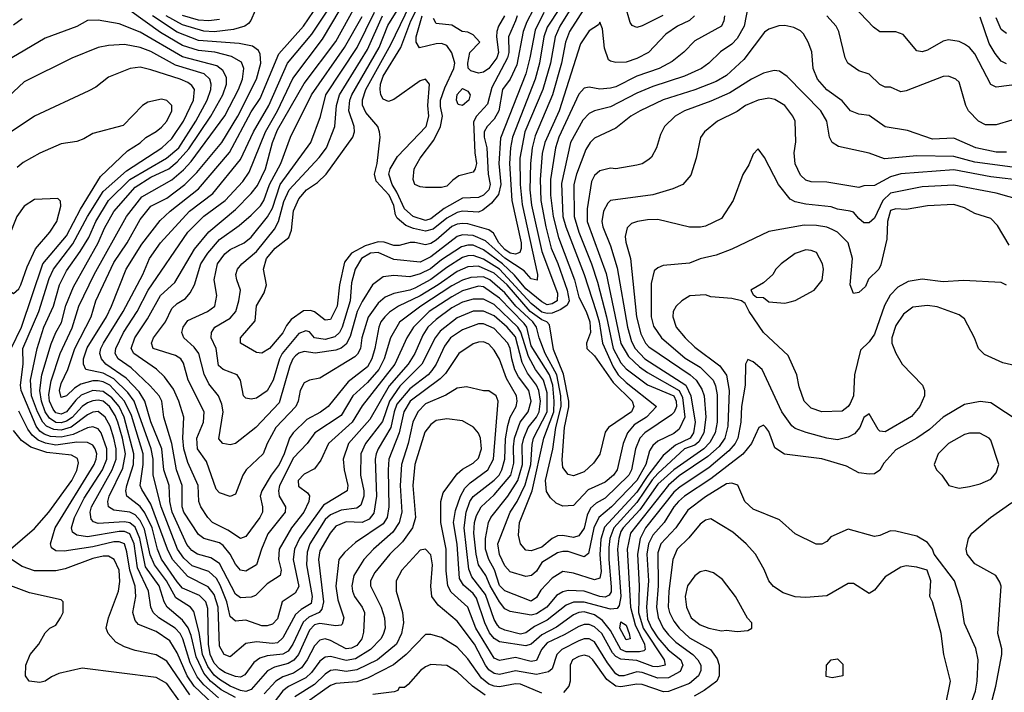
# Model space of a CAD drawing. Header units: inches. Extents: x 1793389 to 1900389, y 320802 to 470796.
# Tile 681 of 752: x 1862993 to 1866721, y 446627 to 449175. Entities that reach past the tile are written whole.
import ezdxf

# ---------------------------------------------------------------- set-up
doc = ezdxf.new("R2010")
doc.units = ezdxf.units.IN
doc.header["$MEASUREMENT"] = 0
doc.layers.add('B8464', color=7, linetype='Continuous')

msp = doc.modelspace()

# ---------------------------------------------------------------- linework, layer by layer
at = {"layer": 'B8464', "color": 2}
for points, elevation in [([(1865170, 449362), (1865038.5, 449150), (1865020.8, 449110), (1865002.8, 449010), (1864974.4, 448910), (1864906, 448750), (1864887.2, 448650), (1864887.7, 448550), (1864895.4, 448475.4), (1864954.4, 448210), (1864952.2, 448187.8), (1864930, 448193.2), (1864903.3, 448223.3), (1864830, 448271.3), (1864756.9, 448336.9), (1864710, 448357.1), (1864670, 448359.8), (1864650, 448353.5), (1864550, 448276.8), (1864510, 448256.9), (1864410, 448266), (1864350, 448293.3), (1864322, 448290), (1864287, 448270), (1864263.1, 448230), (1864250, 448178), (1864245.2, 448110), (1864214.7, 448010), (1864203.7, 447990), (1864186, 447974), (1864150, 447963.5), (1864110, 447969.7), (1864090, 447992.7), (1864076.2, 447996.2), (1864050, 447986.3), (1863986.5, 447910), (1863976.5, 447890), (1863953.4, 447810), (1863930, 447769.4), (1863890, 447740.9), (1863870, 447737.2), (1863850, 447741.2), (1863841.2, 447750), (1863829.5, 447810), (1863817.2, 447830), (1863764, 447850), (1863745.7, 447865.7), (1863737.4, 447930), (1863718.4, 447970), (1863719.5, 447990), (1863732.3, 448010), (1863790, 448043.8), (1863811.5, 448070), (1863823.6, 448110), (1863829.5, 448150), (1863815.1, 448190), (1863812.3, 448210), (1863818, 448230), (1863834.5, 448250), (1863890, 448296.5), (1863958.5, 448381.5), (1863973.7, 448410), (1863993.8, 448486.2), (1864013.3, 448530), (1864127.7, 448652.3), (1864154.7, 448690), (1864186.3, 448770), (1864193.3, 448850), (1864204.8, 448890), (1864310, 449061.3), (1864367.1, 449190)], 318), ([(1866730, 448673.3), (1866690, 448673.3), (1866614, 448690), (1866530, 448726.6), (1866450, 448722.4), (1866354.8, 448754.8), (1866270, 448769.4), (1866210, 448812.3), (1866170, 448817.2), (1866139, 448830), (1866107.7, 448867.7), (1866050, 448909.6), (1866014, 448950), (1865997, 448990), (1865992.5, 449052.5), (1865979, 449090), (1865961.5, 449121.5), (1865950, 449133.2), (1865924.8, 449144.8), (1865890, 449152.3), (1865868.1, 449151.9), (1865830, 449139.3), (1865812.8, 449127.2), (1865735.6, 449024.4), (1865670, 448963.6), (1865630, 448941.3), (1865550, 448909.7), (1865430, 448871.3), (1865342.8, 448830), (1865306.8, 448810), (1865250, 448764.5), (1865170, 448726.6), (1865153.4, 448710), (1865137.3, 448682.7), (1865101.7, 448590), (1865091.6, 448550), (1865092.6, 448430), (1865110.2, 448370.2), (1865158, 448250), (1865180.6, 448180.6), (1865215.6, 448050), (1865241, 447930), (1865270, 447874.9), (1865290, 447852.7), (1865370, 447791.4), (1865470, 447750.2), (1865478.7, 447730), (1865479.8, 447710), (1865471.5, 447688.5), (1865461.3, 447678.7), (1865360.4, 447610), (1865341.1, 447590), (1865325.5, 447550), (1865310.2, 447470), (1865300.2, 447450), (1865210, 447363.1), (1865176, 447344), (1865155.1, 447324.9), (1865142.3, 447297.7), (1865130, 447249.4), (1865110, 447219.5), (1865090, 447214), (1865050, 447221.6), (1865030, 447219.6), (1865010, 447209.6), (1864970, 447177.6), (1864930, 447162.9), (1864910, 447166), (1864889.6, 447189.6), (1864882.3, 447222.3), (1864886, 447270), (1864934, 447390), (1864978.4, 447590), (1865015.5, 447690), (1865017.2, 447730), (1865011.7, 447790), (1864999.4, 447830), (1864930, 447939.7), (1864913.2, 448010), (1864903.8, 448023.8), (1864810, 448120.3), (1864750, 448162.7), (1864730, 448165.6), (1864670, 448147.7), (1864630, 448125.6), (1864544.2, 448070), (1864484.2, 448010), (1864458.9, 447970), (1864414.3, 447870), (1864290, 447711.8), (1864251.7, 447650), (1864163, 447570), (1864134, 447506), (1864110, 447473.2), (1864070, 447453.2), (1864048.2, 447430), (1864048.6, 447408.6), (1864083.4, 447383.4), (1864090, 447371.3), (1864088.5, 447350), (1864068.8, 447310), (1864022, 447250), (1863975.3, 447170), (1863973.4, 447130), (1863983.1, 447090), (1863979.1, 447070), (1863930, 447038.4), (1863886.2, 446993.8), (1863870, 446987.3), (1863830, 446985.6), (1863810, 446999.5), (1863750, 447115.1), (1863717, 447137), (1863667, 447150), (1863644.9, 447164.9), (1863626.8, 447186.8), (1863570.8, 447310), (1863561.4, 447350), (1863559.8, 447410), (1863538.5, 447470), (1863530.9, 447550), (1863490, 447652.3), (1863467.6, 447730), (1863445.1, 447765.1), (1863396.6, 447816.6), (1863318.9, 447870), (1863303, 447890), (1863296.3, 447910), (1863300.5, 447930), (1863311.1, 447950), (1863385.7, 448070), (1863459.7, 448210), (1863484.2, 448270), (1863526.3, 448330), (1863636.3, 448450), (1863724, 448516), (1863830, 448645.5), (1863879.2, 448750), (1863936.4, 448850), (1864007.1, 449010), (1864100, 449120), (1864226, 449310)], 338), ([(1865661.6, 449190), (1865659.3, 449170), (1865650.2, 449149.8), (1865550, 449095.1), (1865508.1, 449051.9), (1865464.1, 449015.9), (1865414.8, 448990), (1865330, 448960.5), (1865250, 448920.5), (1865230, 448915.1), (1865190, 448911.8), (1865150, 448919.5), (1865130, 448915.1), (1865110, 448892.7), (1865034.9, 448730), (1865022, 448690), (1865002.6, 448570), (1865003.2, 448510), (1865012.8, 448430), (1865033.4, 448350), (1865094.4, 448190), (1865110, 448124), (1865138, 448070), (1865152.1, 448030), (1865154.4, 447990), (1865139.5, 447950), (1865140.5, 447930), (1865170, 447902), (1865240.4, 447800.4), (1865311.7, 447730), (1865318.3, 447710), (1865310.2, 447689.8), (1865223, 447630), (1865210, 447612.7), (1865190.3, 447529.7), (1865165.3, 447494.7), (1865130, 447462.9), (1865090, 447447), (1865070, 447452), (1865050, 447479), (1865047.3, 447507.3), (1865056.5, 447630), (1865072, 447708), (1865072.4, 447730), (1865052.7, 447832.7), (1865014.2, 447925.9), (1864999.3, 448019.3), (1864989.6, 448030), (1864970, 448037.8), (1864926.3, 448070), (1864838.6, 448170), (1864790, 448215.2), (1864730, 448240.7), (1864690, 448239.3), (1864650, 448221.4), (1864578, 448170), (1864510, 448128.8), (1864428.2, 448090), (1864393, 448067), (1864375.8, 448050), (1864361.1, 448030), (1864353.4, 448010), (1864338.5, 447930), (1864326.5, 447890), (1864310, 447860.5), (1864236.5, 447803.5), (1864161.6, 447710), (1864132.1, 447687.9), (1864079.9, 447660.1), (1864028.4, 447610), (1864014.4, 447590), (1863994.9, 447530), (1863976.1, 447490), (1863945.7, 447450), (1863910.4, 447390), (1863903.8, 447370), (1863912.7, 447330), (1863912.4, 447310), (1863903.1, 447290), (1863850, 447217.2), (1863830, 447209.4), (1863782, 447242), (1863723.7, 447270), (1863705.1, 447290), (1863679.6, 447330), (1863671.3, 447350), (1863669.7, 447410), (1863630, 447497.2), (1863614.2, 447550), (1863610.9, 447590), (1863615.1, 447670), (1863596.3, 447730), (1863575.2, 447775.2), (1863542, 447822), (1863511.1, 447851.1), (1863425.1, 447910), (1863415.1, 447930), (1863429.7, 447970), (1863477.6, 448042.4), (1863526.6, 448130), (1863580.4, 448179.6), (1863654.6, 448305.4), (1863708.9, 448371.1), (1863810, 448455.8), (1863870, 448516.4), (1863893.2, 448546.8), (1863923.5, 448610), (1863951, 448710), (1863970, 448757.1), (1864070, 448932.7), (1864190, 449092.4), (1864310.8, 449310)], 330), ([(1866790, 448610.9), (1866610, 448635.6), (1866530, 448656.4), (1866390, 448658.7), (1866267.7, 448647.7), (1866210, 448669.3), (1866094, 448694), (1866069.2, 448709.2), (1866059, 448730), (1866049.4, 448790), (1866026.6, 448830), (1865899.3, 448959.3), (1865870, 448979.3), (1865850, 448982.7), (1865810, 448972.3), (1865764, 448950), (1865681.8, 448898.2), (1865610, 448866), (1865511, 448830), (1865474.8, 448810), (1865434.8, 448770), (1865419.8, 448740.2), (1865404.7, 448690), (1865385.4, 448654.6), (1865375.3, 448644.7), (1865350.7, 448629.3), (1865330, 448624), (1865250.6, 448609.4), (1865230, 448612.7), (1865190, 448602.7), (1865170, 448585.2), (1865158.3, 448561.7), (1865141.8, 448458.2), (1865142, 448410), (1865213.7, 448213.7), (1865270, 447948), (1865298.7, 447898.7), (1865339.6, 447859.7), (1865370, 447838), (1865490.1, 447770.1), (1865503.5, 447743.5), (1865511.3, 447670), (1865490, 447624.5), (1865470, 447608), (1865410, 447578.7), (1865390, 447562), (1865378.5, 447541.5), (1865363.6, 447490), (1865330, 447429.8), (1865234, 447330), (1865186.5, 447290), (1865167.5, 447250), (1865147.1, 447152.9), (1865130, 447140.7), (1865070, 447160.4), (1865050, 447161.1), (1865030, 447155.4), (1864970, 447118.7), (1864950, 447086.6), (1864930.7, 447070), (1864910, 447065.6), (1864850, 447083.7), (1864830, 447106), (1864810, 447149.3), (1864803.5, 447190), (1864849.8, 447310), (1864876.4, 447350), (1864907.4, 447412.6), (1864928.3, 447490), (1864933.5, 447566.5), (1864939.3, 447590), (1864990.5, 447690), (1864990, 447762), (1864976.8, 447810), (1864946.8, 447850), (1864919.5, 447899.5), (1864890.9, 447990.9), (1864879.8, 448010), (1864790, 448095.8), (1864750, 448116), (1864710, 448116.8), (1864670, 448105.1), (1864630, 448083.1), (1864570, 448039.1), (1864538.9, 448010), (1864519.5, 447980.5), (1864488.9, 447910), (1864464.4, 447870), (1864392, 447788), (1864318.8, 447661.2), (1864238, 447570), (1864218.7, 447510), (1864221.3, 447470), (1864235.8, 447410), (1864232.7, 447390), (1864144, 447336), (1864052.6, 447210), (1864034.3, 447170), (1864028.9, 447130), (1864050, 447028.7), (1864036.9, 447003.1), (1863987.7, 446970), (1863970, 446906), (1863950, 446885.1), (1863930, 446879.6), (1863910, 446879.6), (1863850, 446900.7), (1863810, 446897), (1863790, 446914), (1863777.4, 446970), (1863753, 447033), (1863738.1, 447058.1), (1863710, 447085.4), (1863646.9, 447106.9), (1863614.8, 447134.8), (1863590.8, 447170), (1863529.2, 447329.2), (1863498.2, 447450), (1863498.9, 447510), (1863491.7, 447550), (1863427.1, 447730), (1863403.3, 447763.3), (1863350, 447814.2), (1863310, 447835.7), (1863243.7, 447850), (1863234.7, 447870), (1863235.1, 447890), (1863248.4, 447931.6), (1863321.7, 448050), (1863341.1, 448090), (1863396.9, 448230), (1863455.4, 448324.6), (1863525.7, 448414.3), (1863563.6, 448450), (1863670, 448533.7), (1863788.1, 448671.9), (1863870, 448826), (1863903.6, 448876.4), (1863974.4, 449045.6), (1864068.2, 449150), (1864163.1, 449290)], 342), ([(1865170, 449278.7), (1865075.2, 449130), (1865060.2, 449090), (1865044.2, 449010), (1865011.3, 448890), (1864945.3, 448734.7), (1864934.2, 448690), (1864927.2, 448630), (1864924.5, 448530), (1864931.7, 448471.7), (1864970, 448297.3), (1865030, 448138.8), (1865028.2, 448110), (1865010, 448098.3), (1864990, 448094.7), (1864970, 448105.7), (1864910, 448155.5), (1864867.2, 448207.2), (1864821.1, 448250), (1864750, 448303.1), (1864710, 448320.3), (1864690, 448320.8), (1864665.8, 448314.2), (1864590, 448265.3), (1864548.8, 448231.2), (1864510, 448211.9), (1864470, 448201.1), (1864410, 448206), (1864370, 448200.7), (1864329.1, 448170.9), (1864290, 448107), (1864271, 448069), (1864245.1, 447974.9), (1864230, 447946), (1864210, 447931.1), (1864190, 447923.5), (1864112.3, 447912.3), (1864070, 447918), (1864050, 447911.6), (1864038.2, 447901.8), (1864027.4, 447890), (1864016.5, 447863.5), (1863975.9, 447724.1), (1863887.7, 447630), (1863810, 447569.4), (1863790, 447564.5), (1863762, 447570), (1863747.6, 447587.6), (1863763.5, 447690), (1863758.3, 447718.3), (1863746.6, 447750), (1863710, 447795.1), (1863691.8, 447831.8), (1863671, 447911), (1863654.3, 447934.3), (1863615.1, 447970), (1863607, 447990), (1863612, 448010), (1863630, 448034.9), (1863704, 448070), (1863732.3, 448090), (1863739.5, 448130), (1863729.7, 448190), (1863742, 448250), (1863770, 448288.2), (1863790, 448304.4), (1863842.7, 448330), (1863870, 448350.5), (1863932.2, 448427.8), (1863950, 448460.5), (1863979.8, 448550), (1864095.1, 448710), (1864132.2, 448807.8), (1864152.4, 448890), (1864270.9, 449070), (1864337.3, 449202.7)], 322), ([(1865086.5, 449293.5), (1864990, 449147), (1864978.2, 449110), (1864961.2, 449010), (1864944.7, 448950), (1864859.2, 448730), (1864851.1, 448688.9), (1864847.3, 448630), (1864857.2, 448490), (1864892.2, 448330), (1864892.3, 448307.7), (1864886.9, 448293.1), (1864870, 448286.2), (1864850, 448291.1), (1864830, 448304.1), (1864807.8, 448330), (1864786.9, 448366.9), (1864770, 448378.9), (1864690, 448402), (1864670, 448403.1), (1864650, 448400.9), (1864630, 448392), (1864570, 448339.8), (1864550, 448326.9), (1864530, 448321.6), (1864490, 448331.3), (1864471.3, 448331.3), (1864430, 448319.7), (1864410, 448319.7), (1864372.8, 448332.8), (1864350, 448334), (1864301.1, 448318.9), (1864249.4, 448290.6), (1864223.5, 448256.5), (1864203.6, 448170), (1864195.6, 448090), (1864170, 448039.5), (1864150, 448036.2), (1864110, 448067.8), (1864094, 448074), (1864067.8, 448072.2), (1864021.1, 448038.9), (1864003, 448017), (1863990, 447989.4), (1863939.1, 447930), (1863910, 447912.3), (1863890, 447914.5), (1863829.5, 447949.5), (1863829.3, 447970), (1863885.2, 448034.8), (1863890, 448091.3), (1863919.1, 448140.9), (1863927.8, 448170), (1863917, 448230), (1863928.2, 448270), (1863960.7, 448310), (1864012.7, 448350), (1864022.7, 448377.3), (1864030, 448451.3), (1864050, 448496.3), (1864079.5, 448530), (1864121.5, 448558.5), (1864153.6, 448590), (1864254.5, 448730), (1864260.7, 448750), (1864259.6, 448770), (1864239.8, 448830), (1864243.9, 448870), (1864250.9, 448890), (1864354.6, 449070), (1864387.8, 449152.2), (1864435, 449230)], 314), ([(1864977.4, 449202.6), (1864944.8, 449135.2), (1864925.2, 449030), (1864909.1, 448970), (1864813.4, 448726.6), (1864806.9, 448630), (1864815.2, 448550), (1864806.8, 448513.2), (1864780.3, 448479.7), (1864746.6, 448453.4), (1864730, 448446.3), (1864670, 448449.8), (1864650, 448444.2), (1864610, 448423.5), (1864559.2, 448380.8), (1864530, 448374.4), (1864484.1, 448384.1), (1864455.7, 448395.7), (1864422.7, 448422.7), (1864415.8, 448435.8), (1864409.5, 448470.5), (1864392.7, 448510), (1864343, 448563), (1864336.9, 448590), (1864347.3, 448630), (1864358, 448730), (1864356, 448750), (1864349.5, 448770), (1864303.8, 448823.8), (1864291.1, 448851.1), (1864291.3, 448871.3), (1864304.2, 448910), (1864398.7, 449081.3), (1864489.2, 449270.7)], 310), ([(1864961.6, 449258.4), (1864913.9, 449166.1), (1864900.2, 449130), (1864875.9, 449004.1), (1864850.3, 448950), (1864821.7, 448910), (1864807.6, 448830), (1864790, 448798.4), (1864763.1, 448770), (1864751.8, 448750), (1864751.7, 448730), (1864762.4, 448690), (1864767.2, 448590), (1864774.4, 448550), (1864770.2, 448530), (1864750, 448509.8), (1864730, 448501), (1864670, 448499.1), (1864600.8, 448459.2), (1864550, 448420.5), (1864530, 448414.3), (1864482.9, 448430), (1864450, 448458), (1864421.5, 448521.5), (1864403.8, 448550), (1864391.2, 448590), (1864396.3, 448610), (1864423.9, 448656.1), (1864532.6, 448770), (1864542.6, 448810), (1864538.9, 448850), (1864545.2, 448930), (1864530, 448949), (1864510, 448942.7), (1864410, 448872.7), (1864390, 448865.2), (1864370, 448874), (1864360.9, 448890), (1864358.7, 448910), (1864359.8, 448930), (1864370, 448960.5), (1864436.4, 449070), (1864474.2, 449170), (1864514.5, 449250)], 306), ([(1865428.9, 449191.1), (1865350, 449151.8), (1865330, 449145.2), (1865312.3, 449152.3), (1865304.2, 449164.2), (1865285.4, 449230)], 322), ([(1866788.4, 448931.6), (1866690, 448919.3), (1866670, 448929), (1866610, 449045.2), (1866590, 449069.2), (1866570, 449082.7), (1866550, 449092.7), (1866510, 449099), (1866490, 449093.2), (1866430, 449059.3), (1866410, 449052.7), (1866390, 449057.2), (1866338.6, 449118.6), (1866310, 449128.7), (1866250, 449129), (1866226.6, 449146.6), (1866150, 449226)], 330), ([(1866788.7, 448490), (1866690, 448518), (1866530, 448548.2), (1866410, 448541.3), (1866290, 448517.4), (1866260.9, 448490), (1866230, 448422.7), (1866210, 448406), (1866190, 448406), (1866170, 448421.2), (1866150, 448445.2), (1866138, 448450), (1866090, 448457), (1866065.4, 448465.4), (1865970, 448476.2), (1865930, 448484.5), (1865910, 448495.1), (1865866, 448550), (1865812.9, 448652.9), (1865790, 448686), (1865770, 448666), (1865754.4, 448625.6), (1865730.9, 448589.1), (1865694.8, 448490), (1865650, 448421.2), (1865590, 448393.2), (1865570.5, 448389.5), (1865529.4, 448389.4), (1865410, 448418), (1865370, 448417), (1865332, 448410), (1865310, 448402.7), (1865293, 448387), (1865286.4, 448353.6), (1865288.3, 448331.7), (1865305.7, 448270), (1865328.1, 448050), (1865345.1, 447985.1), (1865363.1, 447950), (1865375.6, 447935.6), (1865532.4, 447830), (1865554.9, 447810), (1865576, 447776), (1865585.2, 447750), (1865591.3, 447670), (1865584.2, 447610), (1865564.6, 447575.4), (1865550, 447563.4), (1865510, 447549.8), (1865410, 447455.5), (1865388, 447432), (1865330, 447345.6), (1865242.3, 447250), (1865227.6, 447210), (1865223.9, 447176.1), (1865223.5, 447130), (1865233.4, 447026.6), (1865232.5, 447007.5), (1865225.2, 446994.8), (1865210, 446987.7), (1865190.2, 446989.8), (1865130, 447009.8), (1865070, 447012.6), (1865050, 447008.3), (1865026.3, 446993.7), (1864988.8, 446950), (1864950, 446924.8), (1864930, 446919.3), (1864850, 446934), (1864830, 446943.7), (1864810, 446969.6), (1864774.2, 447030), (1864757.7, 447070), (1864730.7, 447110.7), (1864721.6, 447150), (1864713.1, 447230), (1864715.3, 447270), (1864722.6, 447297.4), (1864740.5, 447330), (1864790, 447374.9), (1864852.5, 447450), (1864864.9, 447495.1), (1864862.8, 447557.2), (1864867.2, 447590), (1864888.6, 447650), (1864919.1, 447690), (1864929.8, 447730), (1864921.5, 447770), (1864882, 447822), (1864868.4, 447848.4), (1864856.2, 447890), (1864850.7, 447930), (1864841.1, 447950), (1864790, 448005.7), (1864750, 448023.1), (1864730, 448022.6), (1864670, 448000.5), (1864624.9, 447970), (1864601.7, 447938.3), (1864570.3, 447870), (1864553.9, 447846.1), (1864539.5, 447830), (1864470, 447776.8), (1864421.9, 447718.1), (1864411, 447690), (1864398.8, 447630), (1864350.3, 447550), (1864343.1, 447530), (1864339.6, 447510), (1864344.7, 447370), (1864333.7, 447306.3), (1864316.4, 447283.6), (1864290, 447271), (1864230, 447273.5), (1864190, 447256.3), (1864168.9, 447230), (1864130, 447162.7), (1864124.4, 447130), (1864143.2, 446970), (1864137.7, 446942.3), (1864126.7, 446930), (1864087.7, 446912.3), (1864066.5, 446893.5), (1864028, 446810), (1864010, 446783.1), (1863990, 446772.1), (1863930, 446765.1), (1863903.2, 446756.8), (1863879.4, 446740.6), (1863846, 446694), (1863830, 446684.2), (1863810, 446686.9), (1863770, 446702.7), (1863750, 446716.4), (1863730, 446738.3), (1863714.4, 446770), (1863708.3, 446810), (1863705.3, 446945.3), (1863697.7, 446970), (1863674.1, 446994.1), (1863610, 447022), (1863590, 447046), (1863530, 447131.6), (1863515.3, 447170), (1863494.3, 447250), (1863467, 447307), (1863450, 447331.2), (1863398.4, 447370), (1863395.4, 447390), (1863398.7, 447410), (1863423.7, 447490), (1863425.8, 447530), (1863389.1, 447670), (1863370, 447709.7), (1863342.7, 447742.7), (1863310, 447767), (1863270, 447770.8), (1863226.7, 447753.3), (1863205.7, 447734.3), (1863170.6, 447689.4), (1863150, 447680.3), (1863130, 447685.6), (1863119.6, 447699.5), (1863106.8, 447730), (1863104.2, 447755.8), (1863112.8, 447807.2), (1863146.2, 447910), (1863192.2, 448007.8), (1863216.9, 448090), (1863275.1, 448210), (1863398.3, 448430), (1863455.7, 448504.3), (1863570, 448568.9), (1863613.6, 448606.4), (1863642, 448638), (1863769.8, 448810.2), (1863822.3, 448910), (1863836.4, 448950), (1863842.4, 448990), (1863833.4, 449013.4), (1863794.8, 449034.8), (1863732.3, 449052.3), (1863670, 449058.4), (1863610, 449077.2), (1863526, 449126), (1863410, 449209.7)], 350), ([(1866930, 448549.7), (1866670, 448579.1), (1866530, 448605.7), (1866329, 448591), (1866290, 448579.7), (1866230, 448546.6), (1866190, 448545.2), (1866170, 448539.3), (1866050, 448559.5), (1865990, 448560.9), (1865970, 448566.6), (1865950, 448586), (1865930, 448628.7), (1865925.1, 448670), (1865932.1, 448712.1), (1865929.5, 448790), (1865920.9, 448810), (1865890, 448849.3), (1865853.1, 448873.1), (1865830, 448877), (1865790, 448869.6), (1865741, 448850), (1865710, 448827), (1865636, 448790), (1865586, 448750), (1865570.9, 448729.1), (1865554.8, 448650), (1865534.4, 448585.6), (1865504.7, 448550), (1865466.2, 448533.8), (1865390, 448512), (1865230.5, 448489.5), (1865219.9, 448480.1), (1865204.4, 448450), (1865197, 448410), (1865201.1, 448390), (1865230, 448318.8), (1865255.3, 448235.3), (1865294.2, 448010), (1865310, 447955.5), (1865324, 447930), (1865360.3, 447890), (1865515.2, 447790), (1865534.9, 447750), (1865551.1, 447650), (1865544.7, 447610), (1865531.5, 447590), (1865476.6, 447563.4), (1865430, 447524), (1865371.4, 447448.6), (1865330, 447384.8), (1865207, 447253), (1865193.2, 447206.8), (1865189.3, 447149.3), (1865195.3, 447084.7), (1865190, 447059.3), (1865170, 447052.8), (1865090, 447078.4), (1865050, 447084.5), (1865010, 447059.5), (1864966.1, 447013.9), (1864950, 446986.6), (1864930, 446972.3), (1864830, 447011.2), (1864810, 447031.8), (1864791.2, 447091.2), (1864769.8, 447130), (1864756.8, 447170), (1864756.4, 447210), (1864768.2, 447270), (1864777.6, 447290), (1864841.7, 447370), (1864879.8, 447430), (1864896.5, 447490), (1864896.4, 447563.6), (1864901.6, 447590), (1864918.2, 447630), (1864950, 447668.9), (1864960.7, 447690), (1864965, 447730), (1864959, 447770), (1864950.7, 447790), (1864915.6, 447835.6), (1864896.2, 447876.2), (1864870, 447973.7), (1864838.7, 448010), (1864790, 448053.1), (1864750, 448070.9), (1864710, 448070.9), (1864650, 448045.7), (1864584.9, 447995.1), (1864566.3, 447970), (1864516, 447870), (1864433.1, 447786.8), (1864393.7, 447730), (1864367.6, 447652.4), (1864302.6, 447570), (1864285.3, 447530), (1864284.2, 447450), (1864296.9, 447390), (1864296.9, 447370), (1864284.4, 447335.6), (1864270, 447324.2), (1864210, 447317.3), (1864170, 447299.7), (1864150, 447281.3), (1864091.6, 447190), (1864082.4, 447157.6), (1864079.1, 447110), (1864101.3, 446990), (1864096.3, 446963.7), (1864058.6, 446941.4), (1864037.8, 446922.2), (1863990, 446834), (1863970, 446815.1), (1863950, 446812.6), (1863890, 446818), (1863850, 446811.8), (1863790, 446762), (1863767.3, 446770), (1863750, 446802), (1863744.6, 446950), (1863730, 446997.6), (1863707.3, 447027.3), (1863630, 447065.4), (1863572, 447130), (1863552.7, 447170), (1863490, 447339.5), (1863455.5, 447395.5), (1863449.7, 447410), (1863461.2, 447490), (1863460.7, 447530), (1863416.3, 447676.3), (1863390.7, 447730), (1863334.5, 447790), (1863310, 447803.2), (1863290, 447807.2), (1863270, 447806.5), (1863225.4, 447794.5), (1863200.6, 447779.4), (1863170, 447749.6), (1863150, 447743.7), (1863144.4, 447770), (1863150, 447797.3), (1863175.1, 447850), (1863202, 447930), (1863263.5, 448050), (1863282, 448110), (1863350, 448254.9), (1863400.5, 448330), (1863450, 448418), (1863490, 448468.2), (1863550, 448498.9), (1863618, 448550), (1863664.1, 448595.9), (1863758.3, 448710), (1863819.8, 448810), (1863889.8, 448950), (1863906.6, 449010), (1863904.2, 449044.2), (1863898, 449058), (1863874.5, 449074.5), (1863824.2, 449084.2), (1863670, 449095.8), (1863590, 449127), (1863496.4, 449190)], 346), ([(1865750, 449222), (1865735.8, 449150), (1865710, 449103.7), (1865690, 449082), (1865647.1, 449052.9), (1865602.8, 449010), (1865574.8, 448990), (1865510, 448960.5), (1865390, 448921.3), (1865330, 448896.3), (1865230, 448844.2), (1865170, 448829.6), (1865150, 448819.5), (1865126.1, 448793.9), (1865078.9, 448710), (1865045.1, 448554.9), (1865049.2, 448430), (1865060.7, 448390), (1865130.2, 448210), (1865176, 448070), (1865187, 448030), (1865199.7, 447950), (1865240.1, 447860.1), (1865259.6, 447830), (1865290, 447800.2), (1865404.7, 447710), (1865366, 447670), (1865320.2, 447639.8), (1865294.9, 447610), (1865278, 447570), (1865255.3, 447470), (1865241.3, 447450), (1865210, 447423), (1865145.8, 447394.2), (1865090, 447335.1), (1865050, 447332.7), (1865024.1, 447344.1), (1865003.3, 447363.3), (1864988.2, 447388.2), (1864984.8, 447430), (1865011.5, 447548.5), (1865023.2, 447630), (1865043.9, 447710), (1865041.9, 447750), (1865027.3, 447830), (1864982.9, 447910), (1864959.7, 447970), (1864949.8, 448010), (1864936.1, 448030), (1864871.6, 448090), (1864830, 448140.8), (1864773.7, 448190), (1864750, 448200.7), (1864701.7, 448198.3), (1864670, 448188.7), (1864630, 448166.8), (1864511.7, 448090), (1864431.3, 448028.7), (1864397.4, 447970), (1864372.7, 447890), (1864352.6, 447850), (1864310, 447801.1), (1864254.9, 447750), (1864210, 447675.6), (1864110.4, 447610), (1864081.6, 447570), (1864030, 447515.1), (1863976.9, 447410), (1863973.1, 447390), (1863975.3, 447370), (1863999.3, 447330), (1863998.4, 447310), (1863933, 447227), (1863908.5, 447170), (1863890.3, 447109.7), (1863850, 447086.6), (1863830, 447089.4), (1863810, 447112.7), (1863790.7, 447150.7), (1863763.3, 447183.3), (1863750, 447193), (1863690, 447209.6), (1863670, 447224.5), (1863614.3, 447310), (1863608.5, 447330), (1863608.6, 447410), (1863587.4, 447470), (1863569.8, 447569.8), (1863539.6, 447670), (1863531.5, 447730), (1863521.6, 447750), (1863487.9, 447787.9), (1863415.8, 447855.8), (1863366, 447890), (1863355.4, 447910), (1863357.3, 447930), (1863386, 447990), (1863437.7, 448070), (1863479.7, 448150), (1863629.7, 448370), (1863690, 448430.4), (1863771.5, 448490), (1863838, 448562), (1863862.6, 448597.4), (1863923.5, 448750), (1863969.8, 448830), (1864027.5, 448952.5), (1864139.6, 449100.4), (1864206.4, 449213.6)], 334), ([(1865547.7, 449190), (1865530, 449172.3), (1865484, 449150), (1865439.9, 449120.1), (1865374, 449050), (1865330, 449027.6), (1865290, 449014), (1865250, 449012.3), (1865230, 449017.2), (1865223.3, 449023.3), (1865207.2, 449067.2), (1865200.4, 449140.4), (1865190, 449166), (1865184.7, 449155.3), (1865150, 449133.2), (1865116.1, 449083.9), (1865035.8, 448830), (1864982, 448710), (1864972.1, 448667.9), (1864964.5, 448570), (1864966.2, 448490), (1864985, 448390), (1865006.2, 448310), (1865031.5, 448251.5), (1865065.6, 448150), (1865074, 448110), (1865066.1, 448093.9), (1865042.4, 448077.6), (1865010, 448063.7), (1864990, 448061.9), (1864970, 448066.5), (1864930, 448099.8), (1864810, 448229.8), (1864750, 448267.4), (1864710, 448281.2), (1864690, 448280.8), (1864670, 448274), (1864610, 448236.8), (1864550, 448190.8), (1864490, 448158.2), (1864470, 448149.8), (1864410, 448137.4), (1864376.5, 448123.5), (1864350, 448100.7), (1864312.2, 448047.8), (1864289, 447970), (1864284.2, 447930), (1864272.5, 447907.5), (1864262.5, 447897.5), (1864130, 447817.2), (1864090, 447809), (1864070, 447799), (1864054.8, 447770), (1864048.2, 447730), (1864039.3, 447710), (1863963.1, 447630), (1863930.4, 447570), (1863914.8, 447530), (1863850.3, 447469.7), (1863838, 447450), (1863810, 447378), (1863790, 447369), (1863750, 447382.7), (1863737.2, 447397.2), (1863701.1, 447501.1), (1863666.3, 447550), (1863663.5, 447590), (1863689.6, 447650), (1863691.6, 447690), (1863631.6, 447810), (1863613.9, 447873.9), (1863603.7, 447890), (1863583.3, 447903.3), (1863499.3, 447930), (1863491.8, 447950), (1863499.6, 447970), (1863546, 448030), (1863570, 448080.7), (1863590, 448100.5), (1863621.1, 448118.9), (1863639.4, 448140.6), (1863655.6, 448170), (1863678.7, 448250), (1863705.1, 448290), (1863750, 448342), (1863824.7, 448395.3), (1863870, 448434.4), (1863905.6, 448470), (1863918.3, 448490), (1863939.8, 448550), (1863981.7, 448630), (1864018.4, 448730), (1864098.3, 448890), (1864223.1, 449070), (1864290, 449186.4)], 326), ([(1863885.3, 449210), (1863868.8, 449171.2), (1863859.6, 449160.4), (1863846, 449150), (1863802.5, 449137.5), (1863730, 449128.8), (1863690, 449131.7), (1863610, 449155.3), (1863547.3, 449190)], 342), ([(1863750, 449176), (1863710, 449170.9), (1863670, 449173.6), (1863610, 449190.8)], 338), ([(1864876.9, 449190), (1864870.4, 449170.4), (1864844, 449110), (1864845.4, 449050), (1864840.2, 449030), (1864781.6, 448918.4), (1864764.9, 448855.1), (1864723.1, 448810), (1864711.5, 448788.5), (1864716.5, 448670), (1864722.4, 448630), (1864718, 448610), (1864710, 448597.2), (1864656.4, 448583.6), (1864632.7, 448567.3), (1864610, 448544), (1864590, 448539), (1864530, 448539), (1864510, 448541.2), (1864489, 448550), (1864482.7, 448570), (1864487, 448610), (1864509.5, 448650), (1864561.7, 448718.3), (1864586.9, 448770), (1864594.3, 448810), (1864586.2, 448846.2), (1864586.8, 448870), (1864602.8, 448917.2), (1864637.7, 448990), (1864640.5, 449010), (1864629.7, 449049.7), (1864610, 449077), (1864590, 449084.2), (1864570, 449083.5), (1864507.6, 449067.6), (1864494, 449090), (1864494, 449110), (1864517.3, 449190)], 302), ([(1864828.9, 449190), (1864806.3, 449150), (1864800.2, 449130), (1864798.3, 449110), (1864806, 449050), (1864799.6, 449030), (1864770, 448989.6), (1864750, 448976.2), (1864730, 448972), (1864701.3, 448981.3), (1864691.7, 448991.7), (1864689.8, 449009.8), (1864697.6, 449050), (1864735.1, 449090), (1864710, 449117), (1864690, 449127), (1864668.7, 449130), (1864630, 449154), (1864570, 449160.9), (1864559.6, 449179.6)], 298), ([(1866750, 448794), (1866690, 448777.2), (1866670, 448776), (1866650, 448776), (1866624, 448790), (1866586, 448830), (1866576, 448850), (1866550, 448938), (1866538, 448950), (1866510, 448961.2), (1866490, 448959), (1866350, 448905.2), (1866330, 448901.2), (1866290, 448919), (1866270, 448919), (1866250, 448929), (1866210, 448969), (1866170, 448981.2), (1866128.7, 449010), (1866119, 449030), (1866094.5, 449130), (1866084.5, 449150), (1866050, 449189.4)], 334), ([(1866740.2, 448320.2), (1866695.5, 448395.5), (1866670, 448422), (1866610, 448441.2), (1866570, 448462.7), (1866530, 448474.5), (1866430, 448469.3), (1866350, 448456.2), (1866310, 448458.7), (1866290, 448451.6), (1866278.9, 448410), (1866276, 448344), (1866254.2, 448245.8), (1866246, 448230), (1866207.7, 448192.3), (1866195.2, 448164.8), (1866170, 448141.2), (1866150, 448138), (1866138, 448170), (1866147, 448270), (1866129.7, 448329.7), (1866089.7, 448369.7), (1866070, 448380.7), (1866050, 448389.6), (1866010, 448394.7), (1865963.7, 448396.3), (1865830, 448373.2), (1865690, 448306), (1865630, 448282.7), (1865570, 448269.3), (1865530, 448253.2), (1865430, 448244), (1865410, 448235.3), (1865396, 448224), (1865384.1, 448175.9), (1865383.7, 448050), (1865393.5, 448013.5), (1865423, 447970), (1865513, 447893), (1865570, 447858.9), (1865618.9, 447810), (1865628.2, 447788.2), (1865633.7, 447753.7), (1865633.6, 447650), (1865626.9, 447610), (1865606.1, 447573.9), (1865583.2, 447550), (1865470, 447469.8), (1865410, 447415.3), (1865341.9, 447318.1), (1865277.8, 447250), (1865270, 447236.3), (1865261.5, 447210), (1865256.8, 447170), (1865269.2, 446990), (1865263.6, 446956.4), (1865255.1, 446944.9), (1865230, 446942.6), (1865130, 446969), (1865090, 446968.7), (1865062.7, 446957.3), (1864990, 446901), (1864943.1, 446876.9), (1864910, 446852.8), (1864890, 446847.7), (1864830, 446863.1), (1864811.6, 446871.6), (1864801.9, 446881.9), (1864790, 446903.7), (1864757.4, 446997.4), (1864704.7, 447064.7), (1864694, 447094), (1864675.9, 447250), (1864683.8, 447310), (1864698, 447350), (1864710, 447368.5), (1864790, 447430.3), (1864808.4, 447450), (1864819.2, 447470), (1864829.8, 447510.2), (1864832.2, 447587.8), (1864841.8, 447638.2), (1864850.7, 447669.3), (1864872.6, 447710), (1864877.4, 447730), (1864874.7, 447750), (1864836, 447816), (1864810, 447889), (1864790, 447922.7), (1864770, 447946), (1864750, 447954.5), (1864730, 447954), (1864710, 447946.6), (1864656.3, 447910), (1864605.2, 447834.8), (1864585.2, 447814.8), (1864471.7, 447730), (1864448, 447690), (1864430.2, 447609.8), (1864391.6, 447510), (1864388, 447470), (1864391.5, 447330), (1864385.3, 447290), (1864370, 447266), (1864265.3, 447194.7), (1864223.1, 447156.9), (1864202, 447130), (1864190.3, 447029.7), (1864197.4, 446977.4), (1864220.5, 446910), (1864214.6, 446885.4), (1864210, 446881.2), (1864190, 446879.6), (1864130, 446888.4), (1864110, 446883.1), (1864090, 446862.9), (1864049.4, 446770.6), (1864031.5, 446748.5), (1864010, 446736.4), (1863957.6, 446722.4), (1863931.2, 446708.8), (1863870, 446637.4), (1863850, 446629.8), (1863830, 446633.6), (1863790, 446650.8), (1863750, 446675.5), (1863730, 446692.7), (1863705.2, 446725.2), (1863685.2, 446770), (1863673.4, 446853.4), (1863652.9, 446932.9), (1863639.5, 446950), (1863584.6, 446984.6), (1863548.9, 447050), (1863504.1, 447110), (1863487.5, 447147.5), (1863465.4, 447245.4), (1863450, 447277.7), (1863430, 447299.8), (1863410, 447309.8), (1863350, 447317.4), (1863329.6, 447330), (1863327.1, 447350), (1863332.4, 447370), (1863384, 447476), (1863393.8, 447530), (1863382.6, 447590), (1863365, 447650), (1863355.4, 447675.4), (1863333.6, 447710), (1863310, 447729.8), (1863290, 447734.4), (1863270, 447731.8), (1863250, 447724.2), (1863230, 447709.8), (1863191.6, 447668.4), (1863170, 447653.8), (1863150, 447647.8), (1863130, 447649.1), (1863105.6, 447665.6), (1863089.9, 447689.9), (1863075.4, 447730), (1863069.8, 447770), (1863076.8, 447830), (1863112.6, 447947.4), (1863129.7, 447990), (1863151.6, 448028.4), (1863168.2, 448091.8), (1863197.4, 448162.6), (1863290.6, 448329.4), (1863314.8, 448385.2), (1863350, 448448.2), (1863430, 448540.2), (1863490, 448578.2), (1863558, 448610), (1863590, 448636.1), (1863634.3, 448685.7), (1863717.3, 448810), (1863763.1, 448890), (1863776.4, 448930), (1863776, 448956), (1863762.7, 448982.7), (1863740.3, 449000.3), (1863610, 449034), (1863450, 449127.1), (1863370, 449158.7), (1863290, 449173.6), (1863250, 449171.8), (1863210, 449149.4), (1863090, 449104.5), (1862964, 449030)], 354), ([(1863002.5, 449177.5), (1862970, 449154)], 350), ([(1866730, 449007.3), (1866710, 449018), (1866686.6, 449046.6), (1866664.5, 449084.5), (1866630, 449184)], 326), ([(1866730, 449122.7), (1866710, 449137.2), (1866690, 449181.2)], 322), ([(1863810, 446608), (1863756.7, 446636.7), (1863715.5, 446670), (1863690, 446699.8), (1863661.4, 446761.4), (1863643, 446843), (1863631.2, 446871.2), (1863610, 446901.1), (1863551.2, 446950), (1863540.4, 446970), (1863520.9, 447030), (1863470, 447102.4), (1863447.9, 447210), (1863430, 447252.3), (1863410, 447268.7), (1863390, 447273.6), (1863290, 447267.3), (1863272.8, 447272.8), (1863263.5, 447283.5), (1863260.5, 447310), (1863265.7, 447330), (1863343.5, 447470), (1863358.9, 447510), (1863358.5, 447550), (1863350, 447589.3), (1863335.8, 447635.8), (1863317.3, 447670), (1863290, 447690.9), (1863270, 447688.5), (1863250, 447678.5), (1863188.5, 447631.5), (1863150, 447619.9), (1863122.6, 447622.6), (1863095.4, 447635.4), (1863081.1, 447650), (1863060.2, 447690), (1863038.6, 447750), (1863034.4, 447810), (1863059.8, 447930), (1863084.8, 448010), (1863121, 448090), (1863143.5, 448170), (1863170, 448223.8), (1863222.9, 448297.1), (1863254.5, 448350), (1863281.4, 448410), (1863330, 448490.3), (1863410, 448569.2), (1863549.1, 448650.9), (1863595.6, 448690), (1863659.8, 448790), (1863702.7, 448870), (1863716.9, 448910), (1863718.9, 448930), (1863713.3, 448950), (1863692, 448970), (1863583.1, 449003.1), (1863490, 449053.7), (1863450, 449069.7), (1863390, 449080.7), (1863330, 449077), (1863290, 449069.4), (1863190.5, 449029.5), (1863010, 448939.3), (1862950, 448882.7)], 358), ([(1863746.6, 446606.6), (1863690, 446655.8), (1863665.8, 446685.8), (1863639.4, 446739.4), (1863611.6, 446830), (1863601, 446850), (1863582.4, 446870), (1863520.7, 446910), (1863498.7, 446930), (1863489.7, 446950), (1863481, 447010), (1863439.1, 447099.1), (1863426.9, 447190), (1863410, 447227.1), (1863390, 447235.9), (1863370, 447236.5), (1863250, 447216.8), (1863210, 447222.4), (1863193.6, 447233.6), (1863189.7, 447250), (1863201, 447290), (1863237.7, 447362.3), (1863306.8, 447470), (1863323.5, 447510), (1863323.1, 447550), (1863302, 447610), (1863290, 447625.6), (1863270, 447632.8), (1863250, 447628.5), (1863196, 447604), (1863150, 447593.1), (1863110, 447595.8), (1863085.5, 447605.5), (1863070, 447616.4), (1863055.5, 447635.5), (1862998.4, 447770), (1862996.5, 447790), (1863007, 447870), (1863005.3, 447930), (1863065.3, 448070), (1863104.8, 448195.2), (1863121.1, 448230), (1863194.6, 448325.4), (1863250.5, 448429.5), (1863310, 448524.2), (1863397.9, 448602.1), (1863531.6, 448690), (1863570, 448724.9), (1863613.5, 448790), (1863651.1, 448870), (1863655.1, 448910), (1863645.4, 448925.4), (1863630, 448936.9), (1863601.2, 448950), (1863490, 448985.1), (1863450, 448994.5), (1863412, 448990), (1863330, 448957.2), (1863281.1, 448918.9), (1863255.2, 448904.8), (1863050, 448809.3), (1862950, 448742.7)], 362), ([(1862961, 447930), (1862999.8, 448010), (1863080.4, 448250), (1863170, 448356.4), (1863223.2, 448456.8), (1863299.2, 448580.8), (1863402, 448678), (1863450, 448708), (1863471.5, 448728.5), (1863510, 448750.7), (1863530, 448768), (1863550, 448791), (1863569.3, 448830), (1863569, 448850), (1863550, 448869), (1863530, 448873.2), (1863478, 448862), (1863458, 448850), (1863385.4, 448774.6), (1863270, 448744), (1863236.3, 448723.7), (1863210, 448714), (1863150, 448705.2), (1863070, 448669.2), (1863006.2, 448633.8), (1862984.4, 448615.6)], 366), ([(1866730, 448169.2), (1866710, 448179.3), (1866567.2, 448187.2), (1866490, 448181.6), (1866410, 448191.8), (1866356.7, 448183.3), (1866318.7, 448161.3), (1866289, 448131), (1866267.8, 448092.2), (1866230, 447984), (1866210, 447955.3), (1866176.9, 447923.1), (1866154, 447830), (1866150.3, 447750), (1866138.3, 447721.7), (1866130, 447709.2), (1866107.5, 447692.5), (1866030, 447689.4), (1865990, 447703.7), (1865964, 447730), (1865944.1, 447784.1), (1865936, 447830), (1865902.4, 447902.4), (1865809.7, 447989.7), (1865755.3, 448070), (1865740.4, 448100.4), (1865726, 448110), (1865690, 448119), (1865610, 448125.2), (1865590, 448132.7), (1865530.6, 448129.4), (1865501, 448110), (1865478.8, 448090), (1865468, 448070), (1865466, 448050), (1865479.3, 448010), (1865512.7, 447970), (1865550, 447934.9), (1865644.4, 447864.4), (1865669.1, 447829.1), (1865680.2, 447770), (1865675.1, 447635.1), (1865663.2, 447590), (1865641.2, 447558.8), (1865599.1, 447520.9), (1865490, 447446.6), (1865450, 447412), (1865306, 447230), (1865293.4, 447170), (1865305.4, 446950), (1865323.1, 446883.1), (1865359.3, 446810), (1865361.3, 446790), (1865355.9, 446784.1), (1865339.6, 446780.4), (1865290, 446780.2), (1865270, 446788.9), (1865230, 446861.1), (1865199.5, 446899.5), (1865170, 446920.3), (1865130, 446931.8), (1865110, 446929.7), (1865090, 446920.4), (1865025.6, 446874.4), (1864970, 446845.6), (1864930, 446809.7), (1864910, 446803.9), (1864810, 446818), (1864790, 446831.2), (1864772.7, 446852.7), (1864754, 446890), (1864723.4, 446983.4), (1864710, 447001.1), (1864673.2, 447033.2), (1864658, 447058), (1864650, 447188), (1864636.1, 447270), (1864643.5, 447316.5), (1864662.3, 447370), (1864679.1, 447400.9), (1864698.9, 447421.1), (1864766.3, 447470), (1864787.3, 447510), (1864805.2, 447730), (1864797.2, 447750), (1864770, 447769), (1864750, 447769), (1864684.7, 447784.7), (1864650, 447779.3), (1864607.3, 447752.7), (1864530, 447719.7), (1864501.1, 447690), (1864481.5, 447650), (1864464.4, 447570), (1864438.5, 447490), (1864433.8, 447410), (1864439.6, 447310), (1864430.3, 447270), (1864405.8, 447234.2), (1864332.4, 447170), (1864295.8, 447130), (1864258, 447070), (1864250.3, 447030), (1864253.7, 447010), (1864261.3, 446990), (1864290.4, 446950), (1864298.7, 446930), (1864295.6, 446855.6), (1864288.7, 446830), (1864270, 446805.1), (1864250, 446794), (1864230, 446792.6), (1864170, 446824), (1864150, 446829.7), (1864130, 446824.2), (1864110, 446802.9), (1864082.4, 446750), (1864059.8, 446720.2), (1864030, 446699.8), (1863990, 446686.2), (1863963.1, 446670), (1863918.7, 446621.3)], 358), ([(1866830, 447848.7), (1866715.5, 447875.5), (1866646.8, 447906.8), (1866624, 447930), (1866608.7, 447970), (1866570, 448042), (1866550, 448057.2), (1866466.8, 448086.8), (1866430, 448092), (1866374.6, 448085.4), (1866339.9, 448060.1), (1866310, 448017.2), (1866294.9, 447970), (1866295.5, 447950), (1866310, 447911.3), (1866334.8, 447870), (1866411, 447790), (1866418.8, 447770), (1866418.8, 447750), (1866402, 447710), (1866370, 447672.3), (1866270, 447614), (1866250, 447616), (1866243.3, 447623.3), (1866210, 447682), (1866190, 447668.7), (1866174.9, 447630), (1866154, 447606), (1866130, 447593.3), (1866090, 447583.6), (1866050, 447589.6), (1865971.2, 447611.2), (1865930, 447626.6), (1865916.9, 447636.9), (1865879.6, 447690), (1865804, 447850), (1865770, 447879), (1865750, 447888), (1865741, 447870), (1865740.5, 447790), (1865726, 447710), (1865723.6, 447650), (1865712.6, 447590), (1865702.3, 447570), (1865678.4, 447541.6), (1865602, 447478), (1865494.2, 447405.8), (1865470, 447384.8), (1865363.2, 447250), (1865342.2, 447210), (1865331.9, 447150), (1865339.3, 447030), (1865335.7, 446930), (1865353.6, 446870), (1865433.4, 446750), (1865437.1, 446730), (1865410, 446723.5), (1865390, 446725.6), (1865330, 446747.8), (1865270, 446753.3), (1865250, 446763.1), (1865237.3, 446777.3), (1865197.2, 446850), (1865170, 446875.3), (1865150, 446883.9), (1865130, 446884.4), (1865110, 446876.4), (1865055.3, 446844.7), (1864990, 446814.5), (1864968.9, 446790), (1864950, 446747.6), (1864930, 446743.5), (1864870, 446759.1), (1864810, 446748.3), (1864790, 446756.9), (1864719.8, 446870), (1864689.6, 446950), (1864626.4, 447006.4), (1864614.3, 447030), (1864607.6, 447087.6), (1864608.5, 447170), (1864588, 447270), (1864587.6, 447350), (1864597.1, 447382.9), (1864650, 447454.4), (1864670, 447472.2), (1864710, 447494.9), (1864730, 447514), (1864741.3, 447550), (1864738.7, 447590), (1864730, 447609.2), (1864711.4, 447631.4), (1864670, 447655.1), (1864610, 447663.6), (1864570, 447656.2), (1864550, 447642), (1864527.9, 447612.1), (1864488.9, 447490), (1864481.5, 447410), (1864492, 447290), (1864481.1, 447250), (1864442.4, 447197.6), (1864394.4, 447150), (1864338.5, 447081.4), (1864321.6, 447050), (1864321.6, 447030), (1864362.4, 446950), (1864374.4, 446910), (1864377, 446870), (1864370, 446846), (1864360.4, 446830), (1864322, 446790), (1864265.4, 446754.6), (1864230, 446747.7), (1864170, 446763.5), (1864150, 446760.5), (1864130, 446745.6), (1864097.7, 446702.3), (1864077.2, 446682.8), (1864011, 446649), (1863990, 446632.8), (1863956.5, 446590)], 362), ([(1866782, 447650), (1866670, 447724), (1866630, 447729.2), (1866570, 447718), (1866490, 447669.4), (1866437.7, 447622.3), (1866390, 447589.5), (1866310, 447546), (1866264.7, 447495.3), (1866250, 447468.7), (1866230, 447455.3), (1866210, 447454), (1866170, 447459), (1866124.1, 447484.1), (1866030, 447512), (1865889.4, 447529.4), (1865852.9, 447552.9), (1865830, 447615.3), (1865819, 447630), (1865810, 447639), (1865792, 447630), (1865763.8, 447570), (1865731.3, 447528.7), (1865610, 447435.6), (1865510.4, 447370), (1865487.6, 447350), (1865470.3, 447330), (1865433.1, 447270), (1865390, 447223), (1865374, 447190), (1865367.5, 447150), (1865373.7, 447050), (1865366, 446950), (1865370, 446904.9), (1865385.4, 446870), (1865410, 446833.1), (1865448.4, 446788.4), (1865497, 446750), (1865504.6, 446730), (1865494.3, 446705.7), (1865450, 446682.3), (1865410, 446680.8), (1865350, 446702), (1865330, 446704.8), (1865281, 446690), (1865262.7, 446690), (1865250, 446697.6), (1865218.7, 446738.7), (1865170, 446818.7), (1865149.7, 446829.7), (1865130, 446829.7), (1865110, 446822.6), (1865046, 446790), (1865027.2, 446770), (1865010, 446716), (1864995.6, 446704.4), (1864950, 446695.3), (1864870, 446708.6), (1864810, 446695.3), (1864790, 446698.5), (1864770, 446712.8), (1864756.8, 446730), (1864714.8, 446810), (1864650, 446897), (1864577.4, 446957.4), (1864554, 446990), (1864549.5, 447029.5), (1864556.3, 447110), (1864550, 447148), (1864530, 447169), (1864510, 447165.2), (1864440.5, 447090), (1864419.3, 447050), (1864418.4, 447010), (1864443.1, 446930), (1864446.7, 446890), (1864439.5, 446850), (1864419.5, 446810), (1864348.2, 446750), (1864270, 446712.1), (1864230, 446705.6), (1864190, 446712.1), (1864170, 446709.7), (1864150, 446696.3), (1864110, 446656.8), (1864035.3, 446610)], 366), ([(1863724.3, 446584.3), (1863653.8, 446650), (1863627.9, 446690), (1863590, 446777), (1863562.2, 446822.2), (1863510, 446858), (1863443.8, 446883.8), (1863430, 446899), (1863421.6, 446930), (1863432.6, 446990), (1863431, 447029), (1863409.9, 447089.9), (1863399, 447159), (1863389.7, 447189.7), (1863370, 447197.6), (1863350, 447196.8), (1863270, 447178.9), (1863162, 447162), (1863130, 447162.9), (1863114.2, 447174.2), (1863109.6, 447190), (1863128.2, 447250), (1863274.8, 447490), (1863283.5, 447510), (1863285.7, 447530), (1863279.7, 447550), (1863270, 447563.6), (1863250, 447574), (1863210, 447575.3), (1863130, 447563.9), (1863091.1, 447571.1), (1863062.9, 447582.9), (1863041.1, 447601.1), (1863024.5, 447624.5), (1862990, 447691.6)], 366), ([(1862959, 447170), (1863050, 447247.7), (1863103.6, 447310), (1863191.1, 447430), (1863210, 447467.3), (1863216.1, 447496.1), (1863212.7, 447512.7), (1863190, 447526), (1863095.9, 447535.9), (1863035.3, 447555.3), (1863000.6, 447580.6), (1862970, 447619.3)], 370), ([(1866575.6, 446530), (1866611.9, 446631.9), (1866618.7, 446670), (1866622.9, 446750), (1866613.4, 446793.4), (1866570, 446888), (1866558, 446970), (1866532.3, 447050), (1866456, 447150), (1866449.4, 447169.4), (1866430, 447195.3), (1866390, 447219), (1866310, 447237.2), (1866290, 447239), (1866250, 447221.2), (1866230, 447217.2), (1866130, 447245.2), (1866064, 447216), (1866050, 447198), (1866030, 447188), (1866008.4, 447188.4), (1865930, 447228), (1865870, 447281.2), (1865770, 447321.2), (1865739.3, 447350), (1865712.1, 447412.1), (1865690, 447419.3), (1865670, 447417), (1865590, 447368), (1865522.7, 447317.3), (1865478, 447250), (1865421.1, 447190), (1865410, 447155.3), (1865410.2, 447030), (1865403.9, 446950), (1865410.2, 446910.2), (1865430, 446870.4), (1865450, 446845.3), (1865477.8, 446817.8), (1865542, 446770), (1865561.3, 446750), (1865572.2, 446730), (1865572.2, 446710), (1865563.1, 446690), (1865530, 446660.5), (1865450.2, 446629.8), (1865431.2, 446628.8), (1865350, 446656.8), (1865330, 446658.7), (1865270, 446648.6), (1865250, 446650.8), (1865215.8, 446675.8), (1865163.6, 446750), (1865150, 446762.4), (1865130, 446768), (1865110, 446763), (1865086.4, 446750), (1865077, 446730), (1865077, 446670), (1865072.4, 446650), (1865052.8, 446627.2)], 370), ([(1866662.4, 446550), (1866689.6, 446650), (1866711.8, 446770), (1866711.5, 446791.5), (1866697, 446850), (1866709, 447029), (1866704.7, 447044.7), (1866689.2, 447069.2), (1866610, 447114), (1866581.2, 447150), (1866577.2, 447170), (1866586, 447210), (1866599, 447230), (1866669, 447290), (1866750, 447346)], 366), ([(1866498, 446570), (1866518, 446670), (1866492.7, 446770), (1866482.9, 446850), (1866449.5, 446969.5), (1866439.3, 446990), (1866442.9, 447050), (1866429, 447090), (1866390, 447101.6), (1866350, 447106.6), (1866330, 447100.9), (1866270, 447065.2), (1866230, 447014), (1866210, 447002), (1866150, 447039), (1866130, 447039), (1866050, 446992.7), (1865970, 446987), (1865930, 446989.5), (1865884.4, 447004.4), (1865847.9, 447027.9), (1865829.4, 447050), (1865811.9, 447091.9), (1865779, 447150), (1865744, 447190), (1865693.8, 447233.8), (1865610, 447284), (1865590, 447279), (1865570, 447264), (1865527.3, 447212.7), (1865483, 447170), (1865466.7, 447130), (1865451.5, 447010), (1865449.2, 446949.2), (1865453.1, 446930), (1865470, 446897.1), (1865490.3, 446870), (1865530, 446833.7), (1865609.1, 446789.1), (1865633.9, 446753.9), (1865641.3, 446730), (1865641.6, 446690), (1865633, 446670), (1865585.5, 446634.5), (1865547.1, 446612.9)], 374), ([(1863637.7, 446617.7), (1863550, 446745.6), (1863510, 446769.6), (1863430, 446785.1), (1863390, 446799.3), (1863357.5, 446817.5), (1863328.7, 446850), (1863321.2, 446870), (1863329.1, 446909.1), (1863367.3, 447010), (1863373, 447047), (1863369.6, 447090), (1863350.9, 447130.9), (1863330, 447142.4), (1863310, 447143.5), (1863270, 447134), (1863165.5, 447094.5), (1863130, 447087.8), (1863050, 447087.6), (1863003.3, 447103.3), (1862962, 447130)], 370), ([(1863605.3, 446585.3), (1863550, 446660.9), (1863510, 446683.7), (1863230, 446719.3), (1863141.4, 446698.6), (1863113.7, 446686.3), (1863090, 446669.2), (1863070, 446664), (1863028.7, 446670), (1863015.3, 446690), (1863017.2, 446730), (1863033.2, 446770), (1863065.2, 446810), (1863090, 446852), (1863108, 446870), (1863130, 446882), (1863148, 446910), (1863158, 446930), (1863158, 446970), (1863150, 446978), (1863030, 447003.7), (1862930, 447041.6)], 374), ([(1864970, 446624), (1864890, 446658.3), (1864870, 446659.1), (1864810, 446648.5), (1864790, 446650.8), (1864770, 446658), (1864741.5, 446681.5), (1864690, 446754.5), (1864650, 446798.4), (1864590, 446834.5), (1864550, 446846.6), (1864530, 446846), (1864456.4, 446770), (1864408.2, 446731.8), (1864310, 446680.4), (1864270, 446667.6), (1864190, 446661.1), (1864170, 446652.6), (1864070, 446582.6)], 370), ([(1864756.2, 446616.2), (1864707.3, 446650), (1864650, 446705.1), (1864610, 446729.3), (1864550, 446732.7), (1864530, 446724), (1864511.3, 446710), (1864463.6, 446656.4), (1864450, 446646), (1864430, 446646), (1864425.4, 446634.6), (1864411.1, 446628.9), (1864330, 446619.3)], 374)]:
    msp.add_lwpolyline(points, dxfattribs=dict(at, elevation=elevation))
for points, elevation in [([(1864670, 448849.5), (1864654, 448854), (1864646.6, 448870), (1864650, 448892), (1864670, 448914.8), (1864690, 448904.7), (1864698.8, 448890), (1864694, 448870)], 298), ([(1863138, 448498), (1863050, 448494), (1863010, 448469), (1862982, 448430), (1862950.7, 448350), (1862937.3, 448250), (1862940.7, 448170), (1862950, 448151.3), (1862970, 448138), (1862990, 448156), (1862998, 448170), (1863021.7, 448238.3), (1863053.6, 448306.4), (1863107, 448370), (1863134, 448410), (1863148.7, 448468.7), (1863148, 448488)], 370), ([(1865970, 448302.7), (1865930, 448289.2), (1865876, 448250), (1865856, 448230), (1865844.7, 448210), (1865810, 448178), (1865762, 448150), (1865770, 448134), (1865783.6, 448123.6), (1865810, 448122), (1865830, 448106), (1865890, 448100.7), (1865910, 448106.8), (1865929.1, 448110.9), (1866002, 448150), (1866031.9, 448188.1), (1866037.2, 448230), (1866033.2, 448250), (1866010, 448293.2), (1865990, 448301.2)], 358), ([(1866590, 447609.4), (1866570, 447603.7), (1866510, 447569.3), (1866470.8, 447530), (1866456, 447490), (1866464.7, 447470), (1866484.7, 447450), (1866511.1, 447411.1), (1866550, 447401), (1866590, 447406.8), (1866630, 447416.3), (1866670, 447434.8), (1866690, 447458), (1866701.2, 447490), (1866670, 447582), (1866664, 447590), (1866629.3, 447609.3)], 370), ([(1865591.1, 447088.9), (1865570, 447084), (1865550, 447069), (1865522, 447030), (1865513, 446990), (1865518.4, 446950), (1865536.3, 446910), (1865570, 446883), (1865602, 446870), (1865650, 446860.7), (1865670, 446862.8), (1865710, 446858), (1865750, 446862), (1865766, 446870), (1865766, 446890), (1865748.4, 446908.4), (1865704, 446990), (1865654.8, 447054.8), (1865620.2, 447080.2)], 378), ([(1865290, 446826), (1865265.7, 446870), (1865270, 446894.8), (1865290, 446882), (1865301.3, 446850), (1865304.7, 446830)], 354), ([(1866070, 446682), (1866047.3, 446687.3), (1866048, 446730), (1866066, 446750), (1866090, 446754), (1866110, 446734), (1866110, 446689.2)], 374)]:
    msp.add_lwpolyline(points, close=True, dxfattribs=dict(at, elevation=elevation))

doc.saveas('drawing.dxf')
